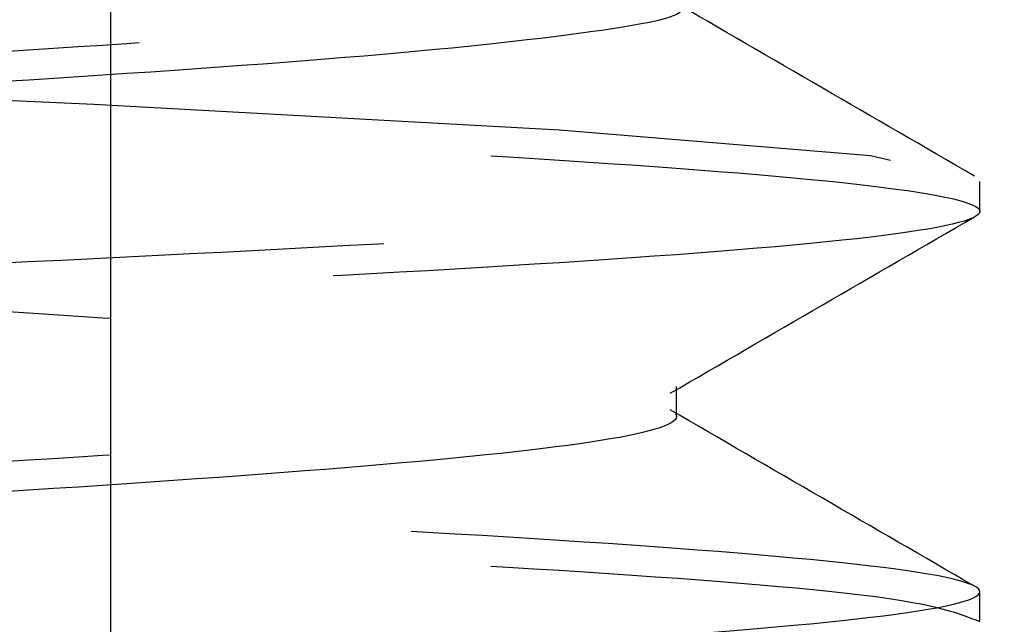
# Model space of a CAD drawing. Header units: inches. Extents: x 1907 to 2452, y -210 to -54.
# Tile 719 of 1056: x 2144.113 to 2144.1987, y -176.51 to -176.4574. Entities that reach past the tile are written whole.
import ezdxf

# ---------------------------------------------------------------- set-up
doc = ezdxf.new("R2010")
doc.units = ezdxf.units.IN
doc.header["$LTSCALE"] = 0.5
doc.header["$MEASUREMENT"] = 0
doc.linetypes.add('HIDDEN', pattern=[0.22499999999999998, 0.15, -0.075])
doc.layers.add('SID-M-H', color=4, linetype='HIDDEN')
doc.layers.add('SID-M-S', color=105, linetype='Continuous')

msp = doc.modelspace()

# ---------------------------------------------------------------- linework, layer by layer
at = {"layer": 'SID-M-H'}
for p, q in [((2144.119430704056, -176.4647792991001), (2144.07159527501, -176.462547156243)), ((2144.159983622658, -176.4670114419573), (2144.119430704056, -176.4647792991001)), ((2144.187080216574, -176.4692435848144), (2144.159983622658, -176.4670114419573)), ((2144.188809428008, -176.4696492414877), (2144.187080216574, -176.4692435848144)), ((2144.19659527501, -176.4740798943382), (2144.19659527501, -176.4714757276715)), ((2144.170176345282, -176.4919370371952), (2144.170176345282, -176.4893328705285)), ((2144.19659527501, -176.5097941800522), (2144.19659527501, -176.5071900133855))]:
    msp.add_line(p, q, dxfattribs=at)
for points, knots in [([(2143.97499658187, -175.8292082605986), (2143.976194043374, -175.8297557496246), (2143.979018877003, -175.8310472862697), (2144.000392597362, -175.8330828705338), (2144.032802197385, -175.8353150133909), (2144.07161820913, -175.837547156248), (2144.110296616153, -175.8397792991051), (2144.143119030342, -175.8420114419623), (2144.165042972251, -175.8442435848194), (2144.172742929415, -175.8464757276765), (2144.165043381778, -175.8487078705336), (2144.143117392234, -175.8509400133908), (2144.110302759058, -175.8531721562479), (2144.071595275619, -175.855404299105), (2144.032887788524, -175.8576364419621), (2144.000073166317, -175.8598685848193), (2143.978147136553, -175.8621007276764), (2143.970447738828, -175.8643328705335), (2143.978147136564, -175.8665650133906), (2144.000073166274, -175.8687971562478), (2144.032887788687, -175.8710292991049), (2144.07159527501, -175.873261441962), (2144.110302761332, -175.8754935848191), (2144.143117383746, -175.8777257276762), (2144.165043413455, -175.8799578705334), (2144.172742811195, -175.8821900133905), (2144.165043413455, -175.8844221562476), (2144.143117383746, -175.8866542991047), (2144.110302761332, -175.8888864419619), (2144.07159527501, -175.891118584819), (2144.032887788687, -175.8933507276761), (2144.000073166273, -175.8955828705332), (2143.978147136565, -175.8978150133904), (2143.970447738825, -175.9000471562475), (2143.978147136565, -175.9022792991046), (2144.000073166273, -175.9045114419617), (2144.032887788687, -175.9067435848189), (2144.07159527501, -175.908975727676), (2144.110302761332, -175.9112078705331), (2144.143117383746, -175.9134400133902), (2144.165043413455, -175.9156721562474), (2144.172742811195, -175.9179042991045), (2144.165043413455, -175.9201364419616), (2144.143117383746, -175.9223685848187), (2144.110302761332, -175.9246007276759), (2144.07159527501, -175.926832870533), (2144.032887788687, -175.9290650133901), (2144.000073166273, -175.9312971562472), (2143.978147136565, -175.9335292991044), (2143.970447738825, -175.9357614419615), (2143.978147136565, -175.9379935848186), (2144.000073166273, -175.9402257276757), (2144.032887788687, -175.9424578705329), (2144.07159527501, -175.94469001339), (2144.110302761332, -175.9469221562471), (2144.143117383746, -175.9491542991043), (2144.165043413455, -175.9513864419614), (2144.172742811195, -175.9536185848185), (2144.165043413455, -175.9558507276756), (2144.143117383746, -175.9580828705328), (2144.110302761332, -175.9603150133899), (2144.07159527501, -175.962547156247), (2144.032887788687, -175.9647792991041), (2144.000073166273, -175.9670114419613), (2143.978147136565, -175.9692435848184), (2143.970447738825, -175.9714757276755), (2143.978147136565, -175.9737078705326), (2144.000073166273, -175.9759400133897), (2144.032887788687, -175.9781721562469), (2144.07159527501, -175.980404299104), (2144.110302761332, -175.9826364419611), (2144.143117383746, -175.9848685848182), (2144.165043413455, -175.9871007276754), (2144.172742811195, -175.9893328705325), (2144.165043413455, -175.9915650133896), (2144.143117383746, -175.9937971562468), (2144.110302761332, -175.9960292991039), (2144.07159527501, -175.998261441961), (2144.032887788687, -176.0004935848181), (2144.000073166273, -176.0027257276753), (2143.978147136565, -176.0049578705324), (2143.970447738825, -176.0071900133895), (2143.978147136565, -176.0094221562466), (2144.000073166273, -176.0116542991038), (2144.032887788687, -176.0138864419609), (2144.07159527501, -176.016118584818), (2144.110302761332, -176.0183507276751), (2144.143117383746, -176.0205828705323), (2144.165043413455, -176.0228150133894), (2144.172742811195, -176.0250471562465), (2144.165043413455, -176.0272792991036), (2144.143117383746, -176.0295114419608), (2144.110302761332, -176.0317435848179), (2144.07159527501, -176.033975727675), (2144.032887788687, -176.0362078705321), (2144.000073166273, -176.0384400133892), (2143.978147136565, -176.0406721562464), (2143.970447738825, -176.0429042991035), (2143.978147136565, -176.0451364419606), (2144.000073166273, -176.0473685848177), (2144.032887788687, -176.0496007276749), (2144.07159527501, -176.051832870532), (2144.110302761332, -176.0540650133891), (2144.143117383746, -176.0562971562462), (2144.165043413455, -176.0585292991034), (2144.172742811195, -176.0607614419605), (2144.165043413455, -176.0629935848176), (2144.143117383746, -176.0652257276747), (2144.110302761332, -176.0674578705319), (2144.07159527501, -176.069690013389), (2144.032887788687, -176.0719221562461), (2144.000073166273, -176.0741542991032), (2143.978147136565, -176.0763864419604), (2143.970447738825, -176.0786185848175), (2143.978147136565, -176.0808507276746), (2144.000073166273, -176.0830828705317), (2144.032887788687, -176.0853150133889), (2144.07159527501, -176.087547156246), (2144.110302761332, -176.0897792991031), (2144.143117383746, -176.0920114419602), (2144.165043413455, -176.0942435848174), (2144.172742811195, -176.0964757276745), (2144.165043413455, -176.0987078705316), (2144.143117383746, -176.1009400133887), (2144.110302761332, -176.1031721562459), (2144.07159527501, -176.105404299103), (2144.032887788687, -176.1076364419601), (2144.000073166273, -176.1098685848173), (2143.978147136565, -176.1121007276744), (2143.970447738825, -176.1143328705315), (2143.978147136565, -176.1165650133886), (2144.000073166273, -176.1187971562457), (2144.032887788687, -176.1210292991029), (2144.07159527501, -176.12326144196), (2144.110302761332, -176.1254935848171), (2144.143117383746, -176.1277257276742), (2144.165043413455, -176.1299578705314), (2144.172742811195, -176.1321900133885), (2144.165043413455, -176.1344221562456), (2144.143117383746, -176.1366542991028), (2144.110302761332, -176.1388864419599), (2144.07159527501, -176.141118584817), (2144.032887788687, -176.1433507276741), (2144.000073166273, -176.1455828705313), (2143.978147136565, -176.1478150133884), (2143.970447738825, -176.1500471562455), (2143.978147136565, -176.1522792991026), (2144.000073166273, -176.1545114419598), (2144.032887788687, -176.1567435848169), (2144.07159527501, -176.158975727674), (2144.110302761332, -176.1612078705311), (2144.143117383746, -176.1634400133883), (2144.165043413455, -176.1656721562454), (2144.172742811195, -176.1679042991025), (2144.165043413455, -176.1701364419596), (2144.143117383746, -176.1723685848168), (2144.110302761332, -176.1746007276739), (2144.07159527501, -176.176832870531), (2144.032887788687, -176.1790650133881), (2144.000073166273, -176.1812971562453), (2143.978147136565, -176.1835292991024), (2143.970447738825, -176.1857614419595), (2143.978147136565, -176.1879935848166), (2144.000073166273, -176.1902257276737), (2144.032887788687, -176.1924578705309), (2144.07159527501, -176.194690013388), (2144.110302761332, -176.1969221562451), (2144.143117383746, -176.1991542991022), (2144.165043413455, -176.2013864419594), (2144.172742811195, -176.2036185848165), (2144.165043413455, -176.2058507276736), (2144.143117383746, -176.2080828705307), (2144.110302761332, -176.2103150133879), (2144.07159527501, -176.212547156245), (2144.032887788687, -176.2147792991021), (2144.000073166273, -176.2170114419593), (2143.978147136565, -176.2192435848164), (2143.970447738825, -176.2214757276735), (2143.978147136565, -176.2237078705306), (2144.000073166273, -176.2259400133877), (2144.032887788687, -176.2281721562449), (2144.07159527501, -176.230404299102), (2144.110302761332, -176.2326364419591), (2144.143117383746, -176.2348685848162), (2144.165043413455, -176.2371007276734), (2144.172742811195, -176.2393328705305), (2144.165043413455, -176.2415650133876), (2144.143117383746, -176.2437971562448), (2144.110302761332, -176.2460292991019), (2144.07159527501, -176.248261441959), (2144.032887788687, -176.2504935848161), (2144.000073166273, -176.2527257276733), (2143.978147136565, -176.2549578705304), (2143.970447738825, -176.2571900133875), (2143.978147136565, -176.2594221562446), (2144.000073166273, -176.2616542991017), (2144.032887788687, -176.2638864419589), (2144.07159527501, -176.266118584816), (2144.110302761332, -176.2683507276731), (2144.143117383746, -176.2705828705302), (2144.165043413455, -176.2728150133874), (2144.172742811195, -176.2750471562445), (2144.165043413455, -176.2772792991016), (2144.143117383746, -176.2795114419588), (2144.110302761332, -176.2817435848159), (2144.07159527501, -176.283975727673), (2144.032887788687, -176.2862078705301), (2144.000073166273, -176.2884400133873), (2143.978147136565, -176.2906721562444), (2143.970447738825, -176.2929042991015), (2143.978147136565, -176.2951364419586), (2144.000073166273, -176.2973685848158), (2144.032887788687, -176.2996007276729), (2144.07159527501, -176.30183287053), (2144.110302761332, -176.3040650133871), (2144.143117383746, -176.3062971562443), (2144.165043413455, -176.3085292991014), (2144.172742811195, -176.3107614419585), (2144.165043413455, -176.3129935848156), (2144.143117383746, -176.3152257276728), (2144.110302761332, -176.3174578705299), (2144.07159527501, -176.319690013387), (2144.032887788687, -176.3219221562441), (2144.000073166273, -176.3241542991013), (2143.978147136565, -176.3263864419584), (2143.970447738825, -176.3286185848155), (2143.978147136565, -176.3308507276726), (2144.000073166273, -176.3330828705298), (2144.032887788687, -176.3353150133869), (2144.07159527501, -176.337547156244), (2144.110302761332, -176.3397792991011), (2144.143117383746, -176.3420114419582), (2144.165043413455, -176.3442435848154), (2144.172742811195, -176.3464757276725), (2144.165043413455, -176.3487078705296), (2144.143117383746, -176.3509400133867), (2144.110302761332, -176.3531721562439), (2144.07159527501, -176.355404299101), (2144.032887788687, -176.3576364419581), (2144.000073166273, -176.3598685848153), (2143.978147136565, -176.3621007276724), (2143.970447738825, -176.3643328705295), (2143.978147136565, -176.3665650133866), (2144.000073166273, -176.3687971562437), (2144.032887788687, -176.3710292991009), (2144.07159527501, -176.373261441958), (2144.110302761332, -176.3754935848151), (2144.143117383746, -176.3777257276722), (2144.165043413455, -176.3799578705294), (2144.172742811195, -176.3821900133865), (2144.165043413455, -176.3844221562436), (2144.143117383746, -176.3866542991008), (2144.110302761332, -176.3888864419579), (2144.07159527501, -176.391118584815), (2144.032887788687, -176.3933507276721), (2144.000073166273, -176.3955828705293), (2143.978147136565, -176.3978150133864), (2143.970447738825, -176.4000471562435), (2143.978147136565, -176.4022792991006), (2144.000073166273, -176.4045114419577), (2144.032887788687, -176.4067435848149), (2144.07159527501, -176.408975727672), (2144.110302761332, -176.4112078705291), (2144.143117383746, -176.4134400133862), (2144.165043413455, -176.4156721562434), (2144.172742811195, -176.4179042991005), (2144.165043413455, -176.4201364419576), (2144.143117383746, -176.4223685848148), (2144.110302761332, -176.4246007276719), (2144.07159527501, -176.426832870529), (2144.032887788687, -176.4290650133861), (2144.000073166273, -176.4312971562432), (2143.978147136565, -176.4335292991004), (2143.970447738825, -176.4357614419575), (2143.978147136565, -176.4379935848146), (2144.000073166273, -176.4402257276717), (2144.032887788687, -176.4424578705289), (2144.07159527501, -176.444690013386), (2144.110302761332, -176.4469221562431), (2144.143117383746, -176.4491542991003), (2144.165043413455, -176.4513864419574), (2144.172742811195, -176.4536185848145), (2144.165043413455, -176.4558507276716), (2144.143117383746, -176.4580828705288), (2144.110302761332, -176.4603150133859), (2144.07159527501, -176.462547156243), (2144.032887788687, -176.4647792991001), (2144.000073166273, -176.4670114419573), (2143.978147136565, -176.4692435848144), (2143.970447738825, -176.4714757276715), (2143.978147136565, -176.4737078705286), (2144.000073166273, -176.4759400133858), (2144.032887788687, -176.4781721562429), (2144.07159527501, -176.4804042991), (2144.110302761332, -176.4826364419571), (2144.143117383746, -176.4848685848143), (2144.165043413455, -176.4871007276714), (2144.172742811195, -176.4893328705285), (2144.165043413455, -176.4915650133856), (2144.143117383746, -176.4937971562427), (2144.110302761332, -176.4960292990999), (2144.07159527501, -176.498261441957), (2144.032887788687, -176.5004935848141), (2144.000073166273, -176.5027257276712), (2143.978147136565, -176.5049578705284), (2143.970447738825, -176.5071900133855), (2143.978147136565, -176.5094221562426), (2144.000073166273, -176.5116542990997), (2144.032887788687, -176.5138864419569), (2144.07159527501, -176.516118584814), (2144.110302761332, -176.5183507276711), (2144.143117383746, -176.5205828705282), (2144.165043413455, -176.5228150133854), (2144.172742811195, -176.5250471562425), (2144.165043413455, -176.5272792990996), (2144.143117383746, -176.5295114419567), (2144.110302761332, -176.5317435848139), (2144.07159527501, -176.533975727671), (2144.032887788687, -176.5362078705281), (2144.000073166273, -176.5384400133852), (2143.978147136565, -176.5406721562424), (2143.970447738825, -176.5429042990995), (2143.978147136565, -176.5451364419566), (2144.000073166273, -176.5473685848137), (2144.032887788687, -176.5496007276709), (2144.07159527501, -176.551832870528), (2144.110302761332, -176.5540650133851), (2144.143117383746, -176.5562971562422), (2144.165043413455, -176.5585292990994), (2144.172742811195, -176.5607614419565), (2144.165043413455, -176.5629935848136), (2144.143117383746, -176.5652257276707), (2144.110302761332, -176.5674578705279), (2144.07159527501, -176.569690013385), (2144.032887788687, -176.5719221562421), (2144.000073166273, -176.5741542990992), (2143.978147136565, -176.5763864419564), (2143.970447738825, -176.5786185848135), (2143.978147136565, -176.5808507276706), (2144.000073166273, -176.5830828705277), (2144.032887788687, -176.5853150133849), (2144.07159527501, -176.587547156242), (2144.110302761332, -176.5897792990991), (2144.143117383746, -176.5920114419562), (2144.165043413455, -176.5942435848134), (2144.172742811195, -176.5964757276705), (2144.165043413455, -176.5987078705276), (2144.143117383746, -176.6009400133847), (2144.110302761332, -176.6031721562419), (2144.07159527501, -176.605404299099), (2144.032887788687, -176.6076364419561), (2144.000073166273, -176.6098685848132), (2143.978147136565, -176.6121007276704), (2143.970447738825, -176.6143328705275), (2143.978147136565, -176.6165650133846), (2144.000073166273, -176.6187971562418), (2144.032887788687, -176.6210292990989), (2144.07159527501, -176.623261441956), (2144.110302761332, -176.6254935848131), (2144.143117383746, -176.6277257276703), (2144.165043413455, -176.6299578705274), (2144.172742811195, -176.6321900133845), (2144.165043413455, -176.6344221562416), (2144.143117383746, -176.6366542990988), (2144.110302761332, -176.6388864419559), (2144.07159527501, -176.641118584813), (2144.032887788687, -176.6433507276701), (2144.000073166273, -176.6455828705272), (2143.978147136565, -176.6478150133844), (2143.970447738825, -176.6500471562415), (2143.978147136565, -176.6522792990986), (2144.000073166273, -176.6545114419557), (2144.032887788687, -176.6567435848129), (2144.07159527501, -176.65897572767), (2144.110302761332, -176.6612078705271), (2144.143117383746, -176.6634400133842), (2144.165043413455, -176.6656721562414), (2144.172742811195, -176.6679042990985), (2144.165043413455, -176.6701364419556), (2144.143117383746, -176.6723685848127), (2144.110302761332, -176.6746007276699), (2144.07159527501, -176.676832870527), (2144.032887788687, -176.6790650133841), (2144.000073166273, -176.6812971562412), (2143.978147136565, -176.6835292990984), (2143.970447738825, -176.6857614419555), (2143.978147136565, -176.6879935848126), (2144.000073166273, -176.6902257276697), (2144.032887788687, -176.6924578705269), (2144.07159527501, -176.694690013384), (2144.110302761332, -176.6969221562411), (2144.143117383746, -176.6991542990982), (2144.165043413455, -176.7013864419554), (2144.172742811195, -176.7036185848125), (2144.165043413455, -176.7058507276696), (2144.143117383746, -176.7080828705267), (2144.110302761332, -176.7103150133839), (2144.07159527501, -176.712547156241), (2144.032887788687, -176.7147792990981), (2144.000073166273, -176.7170114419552), (2143.978147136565, -176.7192435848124), (2143.970447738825, -176.7214757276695), (2143.978147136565, -176.7237078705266), (2144.000073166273, -176.7259400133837), (2144.032887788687, -176.7281721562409), (2144.07159527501, -176.730404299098), (2144.110302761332, -176.7326364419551), (2144.143117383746, -176.7348685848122), (2144.165043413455, -176.7371007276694), (2144.172742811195, -176.7393328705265), (2144.165043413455, -176.7415650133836), (2144.143117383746, -176.7437971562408), (2144.110302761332, -176.7460292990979), (2144.07159527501, -176.748261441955), (2144.032887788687, -176.7504935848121), (2144.000073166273, -176.7527257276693), (2143.978147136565, -176.7549578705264), (2143.970447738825, -176.7571900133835), (2143.978147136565, -176.7594221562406), (2144.000073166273, -176.7616542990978), (2144.032887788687, -176.7638864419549), (2144.07159527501, -176.766118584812), (2144.110302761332, -176.7683507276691), (2144.143117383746, -176.7705828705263), (2144.165043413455, -176.7728150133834), (2144.172742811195, -176.7750471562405), (2144.165043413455, -176.7772792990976), (2144.143117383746, -176.7795114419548), (2144.110302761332, -176.7817435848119), (2144.07159527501, -176.783975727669), (2144.032887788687, -176.7862078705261), (2144.000073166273, -176.7884400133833), (2143.978147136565, -176.7906721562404), (2143.970447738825, -176.7929042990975), (2143.978147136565, -176.7951364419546), (2144.000073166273, -176.7973685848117), (2144.032887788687, -176.7996007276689), (2144.07159527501, -176.801832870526), (2144.110302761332, -176.8040650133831), (2144.143117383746, -176.8062971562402), (2144.165043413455, -176.8085292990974), (2144.172742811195, -176.8107614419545), (2144.165043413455, -176.8129935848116), (2144.143117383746, -176.8152257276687), (2144.110302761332, -176.8174578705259), (2144.07159527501, -176.819690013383), (2144.032887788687, -176.8219221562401), (2144.000073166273, -176.8241542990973), (2143.978147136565, -176.8263864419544), (2143.970447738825, -176.8286185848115), (2143.978147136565, -176.8308507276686), (2144.000073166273, -176.8330828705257), (2144.032887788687, -176.8353150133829), (2144.07159527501, -176.83754715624), (2144.110302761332, -176.8397792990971), (2144.143117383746, -176.8420114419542), (2144.165043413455, -176.8442435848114), (2144.172742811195, -176.8464757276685), (2144.165043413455, -176.8487078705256), (2144.143117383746, -176.8509400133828), (2144.110302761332, -176.8531721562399), (2144.07159527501, -176.855404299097), (2144.032887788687, -176.8576364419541), (2144.000073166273, -176.8598685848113), (2143.978147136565, -176.8621007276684), (2143.970447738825, -176.8643328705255), (2143.978147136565, -176.8665650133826), (2144.000073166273, -176.8687971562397), (2144.032887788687, -176.8710292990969), (2144.07159527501, -176.873261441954), (2144.110302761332, -176.8754935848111), (2144.143117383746, -176.8777257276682), (2144.165043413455, -176.8799578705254), (2144.172742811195, -176.8821900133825), (2144.165043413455, -176.8844221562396), (2144.143117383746, -176.8866542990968), (2144.110302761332, -176.8888864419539), (2144.07159527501, -176.891118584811), (2144.032887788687, -176.8933507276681), (2144.000073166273, -176.8955828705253), (2143.978147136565, -176.8978150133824), (2143.970447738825, -176.9000471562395), (2143.978147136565, -176.9022792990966), (2144.000073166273, -176.9045114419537), (2144.032887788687, -176.9067435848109), (2144.07159527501, -176.908975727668), (2144.110302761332, -176.9112078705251), (2144.143117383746, -176.9134400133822), (2144.165043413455, -176.9156721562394), (2144.172742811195, -176.9179042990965), (2144.165043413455, -176.9201364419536), (2144.143117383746, -176.9223685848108), (2144.110302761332, -176.9246007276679), (2144.07159527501, -176.926832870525), (2144.032887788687, -176.9290650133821), (2144.000073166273, -176.9312971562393), (2143.978147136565, -176.9335292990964), (2143.970447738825, -176.9357614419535), (2143.978147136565, -176.9379935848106), (2144.000073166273, -176.9402257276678), (2144.032887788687, -176.9424578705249), (2144.07159527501, -176.944690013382), (2144.110302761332, -176.9469221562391), (2144.143117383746, -176.9491542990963), (2144.165043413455, -176.9513864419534), (2144.172742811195, -176.9536185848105), (2144.165043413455, -176.9558507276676), (2144.143117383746, -176.9580828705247), (2144.110302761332, -176.9603150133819), (2144.07159527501, -176.962547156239), (2144.032887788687, -176.9647792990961), (2144.000073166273, -176.9670114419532), (2143.978147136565, -176.9692435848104), (2143.970447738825, -176.9714757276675), (2143.978147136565, -176.9737078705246), (2144.000073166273, -176.9759400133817), (2144.032887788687, -176.9781721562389), (2144.07159527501, -176.980404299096), (2144.110302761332, -176.9826364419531), (2144.143117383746, -176.9848685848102), (2144.165043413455, -176.9871007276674), (2144.172742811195, -176.9893328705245), (2144.165043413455, -176.9915650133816), (2144.143117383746, -176.9937971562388), (2144.110302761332, -176.9960292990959), (2144.07159527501, -176.998261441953), (2144.032887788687, -177.0004935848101), (2144.000073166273, -177.0027257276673), (2143.978147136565, -177.0049578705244), (2143.970447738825, -177.0071900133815), (2143.978147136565, -177.0094221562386), (2144.000073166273, -177.0116542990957), (2144.032887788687, -177.0138864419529), (2144.07159527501, -177.01611858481), (2144.110302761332, -177.0183507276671), (2144.143117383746, -177.0205828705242), (2144.165043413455, -177.0228150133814), (2144.172742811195, -177.0250471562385), (2144.165043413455, -177.0272792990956), (2144.143117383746, -177.0295114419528), (2144.110302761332, -177.0317435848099), (2144.07159527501, -177.033975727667), (2144.032887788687, -177.0362078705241), (2144.000073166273, -177.0384400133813), (2143.978147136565, -177.0406721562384), (2143.970447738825, -177.0429042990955), (2143.978147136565, -177.0451364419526), (2144.000073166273, -177.0473685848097), (2144.032887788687, -177.0496007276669), (2144.07159527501, -177.051832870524), (2144.110302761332, -177.0540650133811), (2144.143117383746, -177.0562971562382), (2144.165043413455, -177.0585292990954), (2144.172742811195, -177.0607614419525), (2144.165043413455, -177.0629935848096), (2144.143117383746, -177.0652257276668), (2144.110302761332, -177.0674578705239), (2144.07159527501, -177.069690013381), (2144.032887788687, -177.0719221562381), (2144.000073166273, -177.0741542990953), (2143.978147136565, -177.0763864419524), (2143.970447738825, -177.0786185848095), (2143.978147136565, -177.0808507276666), (2144.000073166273, -177.0830828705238), (2144.032887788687, -177.0853150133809), (2144.07159527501, -177.087547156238), (2144.110302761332, -177.0897792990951), (2144.143117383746, -177.0920114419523), (2144.165043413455, -177.0942435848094), (2144.172742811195, -177.0964757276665), (2144.165043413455, -177.0987078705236), (2144.143117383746, -177.1009400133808), (2144.110302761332, -177.1031721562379), (2144.07159527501, -177.105404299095), (2144.032887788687, -177.1076364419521), (2144.000073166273, -177.1098685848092), (2143.978147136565, -177.1121007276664), (2143.970447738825, -177.1143328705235), (2143.978147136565, -177.1165650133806), (2144.000073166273, -177.1187971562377), (2144.032887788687, -177.1210292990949), (2144.07159527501, -177.123261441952), (2144.110302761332, -177.1254935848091), (2144.143117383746, -177.1277257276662), (2144.165043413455, -177.1299578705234), (2144.172742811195, -177.1321900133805), (2144.165043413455, -177.1344221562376), (2144.143117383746, -177.1366542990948), (2144.110302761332, -177.1388864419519), (2144.07159527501, -177.141118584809), (2144.032887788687, -177.1433507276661), (2144.000073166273, -177.1455828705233), (2143.978147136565, -177.1478150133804), (2143.970447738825, -177.1500471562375), (2143.978147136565, -177.1522792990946), (2144.000073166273, -177.1545114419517), (2144.032887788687, -177.1567435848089), (2144.07159527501, -177.158975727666), (2144.110302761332, -177.1612078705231), (2144.143117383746, -177.1634400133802), (2144.165043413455, -177.1656721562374), (2144.172742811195, -177.1679042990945), (2144.165043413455, -177.1701364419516), (2144.143117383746, -177.1723685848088), (2144.110302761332, -177.1746007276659), (2144.07159527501, -177.176832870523), (2144.032887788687, -177.1790650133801), (2144.000073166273, -177.1812971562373), (2143.978147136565, -177.1835292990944), (2143.970447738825, -177.1857614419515), (2143.978147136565, -177.1879935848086), (2144.000073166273, -177.1902257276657), (2144.032887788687, -177.1924578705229), (2144.07159527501, -177.19469001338), (2144.110302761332, -177.1969221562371), (2144.143117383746, -177.1991542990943), (2144.165043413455, -177.2013864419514), (2144.172742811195, -177.2036185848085), (2144.165043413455, -177.2058507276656), (2144.143117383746, -177.2080828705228), (2144.110302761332, -177.2103150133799), (2144.07159527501, -177.212547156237), (2144.032887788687, -177.2147792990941), (2144.000073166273, -177.2170114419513), (2143.978147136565, -177.2192435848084), (2143.970447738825, -177.2214757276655), (2143.978147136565, -177.2237078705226), (2144.000073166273, -177.2259400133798), (2144.032887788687, -177.2281721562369), (2144.07159527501, -177.230404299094), (2144.110302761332, -177.2326364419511), (2144.143117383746, -177.2348685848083), (2144.165043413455, -177.2371007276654), (2144.172742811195, -177.2393328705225), (2144.165043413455, -177.2415650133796), (2144.143117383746, -177.2437971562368), (2144.110302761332, -177.2460292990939), (2144.07159527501, -177.248261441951), (2144.032887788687, -177.2504935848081), (2144.000073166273, -177.2527257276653), (2143.978147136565, -177.2549578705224), (2143.970447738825, -177.2571900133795), (2143.978147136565, -177.2594221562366), (2144.000073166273, -177.2616542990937), (2144.032887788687, -177.2638864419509), (2144.07159527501, -177.266118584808), (2144.110302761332, -177.2683507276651), (2144.143117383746, -177.2705828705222), (2144.165043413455, -177.2728150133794), (2144.172742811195, -177.2750471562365), (2144.165043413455, -177.2772792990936), (2144.143117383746, -177.2795114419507), (2144.110302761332, -177.2817435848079), (2144.07159527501, -177.283975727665), (2144.032887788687, -177.2862078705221), (2144.000073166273, -177.2884400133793), (2143.978147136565, -177.2906721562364), (2143.970447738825, -177.2929042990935), (2143.978147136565, -177.2951364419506), (2144.000073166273, -177.2973685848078), (2144.032887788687, -177.2996007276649), (2144.07159527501, -177.301832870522), (2144.110302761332, -177.3040650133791), (2144.143117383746, -177.3062971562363), (2144.165043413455, -177.3085292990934), (2144.172742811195, -177.3107614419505), (2144.165043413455, -177.3129935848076), (2144.143117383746, -177.3152257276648), (2144.110302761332, -177.3174578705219), (2144.07159527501, -177.319690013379), (2144.032887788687, -177.3219221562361), (2144.000073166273, -177.3241542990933), (2143.978147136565, -177.3263864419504), (2143.970447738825, -177.3286185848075), (2143.978147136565, -177.3308507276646), (2144.000073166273, -177.3330828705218), (2144.032887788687, -177.3353150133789), (2144.07159527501, -177.337547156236), (2144.110302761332, -177.3397792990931), (2144.143117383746, -177.3420114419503), (2144.165043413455, -177.3442435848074), (2144.172742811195, -177.3464757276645), (2144.165043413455, -177.3487078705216), (2144.143117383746, -177.3509400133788), (2144.110302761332, -177.3531721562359), (2144.07159527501, -177.355404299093), (2144.032887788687, -177.3576364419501), (2144.000073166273, -177.3598685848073), (2143.978147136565, -177.3621007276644), (2143.970447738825, -177.3643328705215), (2143.978147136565, -177.3665650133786), (2144.000073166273, -177.3687971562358), (2144.032887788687, -177.3710292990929), (2144.07159527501, -177.37326144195), (2144.110302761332, -177.3754935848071), (2144.143117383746, -177.3777257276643), (2144.165043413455, -177.3799578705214), (2144.172742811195, -177.3821900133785), (2144.165043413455, -177.3844221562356), (2144.143117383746, -177.3866542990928), (2144.110302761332, -177.3888864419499), (2144.07159527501, -177.391118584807), (2144.032887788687, -177.3933507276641), (2144.000073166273, -177.3955828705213), (2143.978147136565, -177.3978150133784), (2143.970447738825, -177.4000471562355), (2143.978147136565, -177.4022792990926), (2144.000073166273, -177.4045114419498), (2144.032887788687, -177.4067435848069), (2144.07159527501, -177.408975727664), (2144.110302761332, -177.4112078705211), (2144.143117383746, -177.4134400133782), (2144.165043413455, -177.4156721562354), (2144.172742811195, -177.4179042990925), (2144.165043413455, -177.4201364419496), (2144.143117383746, -177.4223685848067), (2144.110302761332, -177.4246007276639), (2144.07159527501, -177.426832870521), (2144.032887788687, -177.4290650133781), (2144.000073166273, -177.4312971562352), (2143.978147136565, -177.4335292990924), (2143.970447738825, -177.4357614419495), (2143.978147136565, -177.4379935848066), (2144.000073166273, -177.4402257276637), (2144.032887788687, -177.4424578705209), (2144.07159527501, -177.444690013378), (2144.110302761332, -177.4469221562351), (2144.143117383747, -177.4491542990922), (2144.165043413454, -177.4513864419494), (2144.172742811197, -177.4536185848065), (2144.165043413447, -177.4558507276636), (2144.143117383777, -177.4580828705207), (2144.110302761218, -177.460315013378), (2144.071595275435, -177.4625471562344), (2144.032887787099, -177.4647792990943), (2144.000073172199, -177.4670114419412), (2143.97814711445, -177.4692435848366), (2143.970447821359, -177.4714757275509), (2143.978146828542, -177.473707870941), (2144.000074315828, -177.4759400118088), (2144.032883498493, -177.4781721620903), (2144.071611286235, -177.4804042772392), (2144.110243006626, -177.482636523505), (2144.143340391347, -177.4848682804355), (2144.164211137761, -177.4871018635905), (2144.172991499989, -177.4887818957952), (2144.168837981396, -177.4897264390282), (2144.16797199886, -177.4899233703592)], [0, 0, 0, 0, 0.0009890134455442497, 0.002333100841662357, 0.003677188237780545, 0.005021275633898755, 0.006365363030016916, 0.007709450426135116, 0.009053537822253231, 0.01039762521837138, 0.01174171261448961, 0.01308580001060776, 0.01442988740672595, 0.0157739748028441, 0.01711806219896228, 0.01846214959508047, 0.01980623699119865, 0.02115032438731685, 0.02249441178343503, 0.02383849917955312, 0.0251825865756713, 0.02652667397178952, 0.02787076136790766, 0.02921484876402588, 0.03055893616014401, 0.03190302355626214, 0.03324711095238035, 0.03459119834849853, 0.03593528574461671, 0.03727937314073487, 0.03862346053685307, 0.03996754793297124, 0.04131163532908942, 0.04265572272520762, 0.04399981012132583, 0.0453438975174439, 0.04668798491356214, 0.0480320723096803, 0.04937615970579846, 0.05072024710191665, 0.05206433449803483, 0.05340842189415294, 0.05475250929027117, 0.05609659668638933, 0.05744068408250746, 0.05878477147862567, 0.0601288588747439, 0.06147294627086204, 0.06281703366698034, 0.06416112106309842, 0.06550520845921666, 0.0668492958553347, 0.06819338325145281, 0.06953747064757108, 0.07088155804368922, 0.07222564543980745, 0.0735697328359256, 0.07491382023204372, 0.07625790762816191, 0.07760199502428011, 0.07894608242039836, 0.08029016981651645, 0.08163425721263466, 0.08297834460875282, 0.084322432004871, 0.0856665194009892, 0.08701060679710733, 0.08835469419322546, 0.08969878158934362, 0.09104286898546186, 0.09238695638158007, 0.09373104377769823, 0.09507513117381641, 0.09641921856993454, 0.09776330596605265, 0.09910739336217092, 0.1004514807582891, 0.1017955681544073, 0.1031396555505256, 0.1044837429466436, 0.1058278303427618, 0.10717191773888, 0.108516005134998, 0.1098600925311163, 0.1112041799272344, 0.1125482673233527, 0.1138923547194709, 0.115236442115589, 0.1165805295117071, 0.1179246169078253, 0.1192687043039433, 0.1206127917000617, 0.1219568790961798, 0.1233009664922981, 0.1246450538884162, 0.1259891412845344, 0.1273332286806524, 0.1286773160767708, 0.130021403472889, 0.1313654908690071, 0.1327095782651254, 0.1340536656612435, 0.1353977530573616, 0.1367418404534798, 0.1380859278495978, 0.1394300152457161, 0.1407741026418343, 0.1421181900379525, 0.1434622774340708, 0.1448063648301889, 0.146150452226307, 0.1474945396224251, 0.1488386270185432, 0.1501827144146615, 0.1515268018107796, 0.1528708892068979, 0.1542149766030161, 0.1555590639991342, 0.1569031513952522, 0.1582472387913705, 0.1595913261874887, 0.1609354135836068, 0.1622795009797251, 0.1636235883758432, 0.1649676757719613, 0.1663117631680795, 0.1676558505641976, 0.1689999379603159, 0.170344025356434, 0.1716881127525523, 0.1730322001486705, 0.1743762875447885, 0.1757203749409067, 0.1770644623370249, 0.1784085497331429, 0.1797526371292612, 0.1810967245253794, 0.1824408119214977, 0.1837848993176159, 0.185128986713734, 0.186473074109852, 0.1878171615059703, 0.1891612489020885, 0.1905053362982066, 0.1918494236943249, 0.193193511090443, 0.1945375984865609, 0.1958816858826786, 0.1972257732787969, 0.1985698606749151, 0.1999139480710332, 0.2012580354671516, 0.2026021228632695, 0.203946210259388, 0.2052902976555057, 0.2066343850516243, 0.2079784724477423, 0.2093225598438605, 0.2106666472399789, 0.2120107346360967, 0.2133548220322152, 0.2146989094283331, 0.2160429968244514, 0.2173870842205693, 0.2187311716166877, 0.2200752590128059, 0.2214193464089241, 0.2227634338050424, 0.2241075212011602, 0.2254516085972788, 0.2267956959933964, 0.2281397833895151, 0.229483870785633, 0.2308279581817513, 0.2321720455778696, 0.2335161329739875, 0.2348602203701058, 0.2362043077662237, 0.2375483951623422, 0.2388924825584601, 0.2402365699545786, 0.2415806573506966, 0.2429247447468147, 0.244268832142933, 0.2456129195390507, 0.2469570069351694, 0.2483010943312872, 0.2496451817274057, 0.2509892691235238, 0.2523333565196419, 0.2536774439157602, 0.2550215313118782, 0.2563656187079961, 0.2577097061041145, 0.2590537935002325, 0.2603978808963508, 0.2617419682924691, 0.2630860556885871, 0.2644301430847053, 0.2657742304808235, 0.2671183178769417, 0.2684624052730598, 0.2698064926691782, 0.2711505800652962, 0.2724946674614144, 0.2738387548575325, 0.2751828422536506, 0.2765269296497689, 0.277871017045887, 0.2792151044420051, 0.2805591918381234, 0.2819032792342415, 0.2832473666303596, 0.284591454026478, 0.2859355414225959, 0.2872796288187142, 0.2886237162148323, 0.2899678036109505, 0.2913118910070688, 0.2926559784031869, 0.2940000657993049, 0.2953441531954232, 0.2966882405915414, 0.2980323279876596, 0.2993764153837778, 0.3007205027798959, 0.3020645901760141, 0.3034086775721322, 0.3047527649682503, 0.3060968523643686, 0.3074409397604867, 0.3087850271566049, 0.3101291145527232, 0.3114732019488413, 0.3128172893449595, 0.3141613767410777, 0.3155054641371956, 0.316849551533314, 0.318193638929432, 0.3195377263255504, 0.3208818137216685, 0.3222259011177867, 0.3235699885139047, 0.3249140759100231, 0.3262581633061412, 0.3276022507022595, 0.3289463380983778, 0.3302904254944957, 0.3316345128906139, 0.332978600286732, 0.33432268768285, 0.3356667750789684, 0.3370108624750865, 0.3383549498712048, 0.339699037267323, 0.3410431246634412, 0.3423872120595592, 0.3437312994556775, 0.3450753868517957, 0.3464194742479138, 0.3477635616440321, 0.3491076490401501, 0.3504517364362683, 0.3517958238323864, 0.3531399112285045, 0.3544839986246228, 0.355828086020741, 0.3571721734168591, 0.3585162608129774, 0.3598603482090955, 0.3612044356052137, 0.3625485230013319, 0.3638926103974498, 0.3652366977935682, 0.3665807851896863, 0.3679248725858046, 0.3692689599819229, 0.370613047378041, 0.3719571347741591, 0.3733012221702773, 0.3746453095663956, 0.3759893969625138, 0.377333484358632, 0.3786775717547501, 0.3800216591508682, 0.3813657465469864, 0.3827098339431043, 0.3840539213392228, 0.3853980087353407, 0.3867420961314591, 0.3880861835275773, 0.3894302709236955, 0.3907743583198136, 0.3921184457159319, 0.3934625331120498, 0.3948066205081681, 0.3961507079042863, 0.3974947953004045, 0.3988388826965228, 0.4001829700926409, 0.4015270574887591, 0.4028711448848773, 0.4042152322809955, 0.4055593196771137, 0.406903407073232, 0.40824749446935, 0.4095915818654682, 0.4109356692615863, 0.4122797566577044, 0.4136238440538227, 0.4149679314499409, 0.416312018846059, 0.4176561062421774, 0.4190001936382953, 0.4203442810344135, 0.4216883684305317, 0.4230324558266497, 0.4243765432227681, 0.4257206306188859, 0.4270647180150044, 0.4284088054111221, 0.4297528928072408, 0.4310969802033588, 0.4324410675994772, 0.4337851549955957, 0.4351292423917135, 0.4364733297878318, 0.4378174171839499, 0.439161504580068, 0.4405055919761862, 0.4418496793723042, 0.4431937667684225, 0.4445378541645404, 0.445881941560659, 0.4472260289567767, 0.4485701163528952, 0.4499142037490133, 0.4512582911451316, 0.45260237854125, 0.4539464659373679, 0.4552905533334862, 0.4566346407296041, 0.4579787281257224, 0.4593228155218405, 0.4606669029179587, 0.462010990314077, 0.4633550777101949, 0.4646991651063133, 0.4660432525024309, 0.4673873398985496, 0.4687314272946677, 0.470075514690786, 0.4714196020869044, 0.4727636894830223, 0.4741077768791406, 0.4754518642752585, 0.4767959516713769, 0.478140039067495, 0.4794841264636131, 0.4808282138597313, 0.4821723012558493, 0.4835163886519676, 0.4848604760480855, 0.486204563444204, 0.4875486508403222, 0.4888927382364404, 0.4902368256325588, 0.4915809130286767, 0.4929250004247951, 0.4942690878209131, 0.4956131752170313, 0.4969572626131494, 0.4983013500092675, 0.4996454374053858, 0.5009895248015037, 0.5023336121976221, 0.5036776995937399, 0.5050217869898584, 0.5063658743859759, 0.5077099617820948, 0.5090540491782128, 0.5103981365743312, 0.5117422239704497, 0.5130863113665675, 0.5144303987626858, 0.5157744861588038, 0.5171185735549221, 0.5184626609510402, 0.5198067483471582, 0.5211508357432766, 0.5224949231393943, 0.5238390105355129, 0.5251830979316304, 0.5265271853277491, 0.5278712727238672, 0.5292153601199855, 0.530559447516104, 0.5319035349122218, 0.5332476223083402, 0.534591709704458, 0.5359357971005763, 0.5372798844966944, 0.5386239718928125, 0.5399680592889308, 0.5413121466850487, 0.5426562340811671, 0.5440003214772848, 0.5453444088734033, 0.5466884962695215, 0.5480325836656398, 0.5493766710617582, 0.5507207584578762, 0.5520648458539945, 0.5534089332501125, 0.5547530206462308, 0.5560971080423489, 0.5574411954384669, 0.5587852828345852, 0.5601293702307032, 0.5614734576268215, 0.5628175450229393, 0.5641616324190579, 0.5655057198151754, 0.5668498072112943, 0.5681938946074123, 0.5695379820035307, 0.570882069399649, 0.5722261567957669, 0.5735702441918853, 0.5749143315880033, 0.5762584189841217, 0.5776025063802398, 0.5789465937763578, 0.5802906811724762, 0.581634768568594, 0.5829788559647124, 0.5843229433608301, 0.5856670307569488, 0.587011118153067, 0.5883552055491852, 0.5896992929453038, 0.5910433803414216, 0.5923874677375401, 0.5937315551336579, 0.5950756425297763, 0.5964197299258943, 0.5977638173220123, 0.5991079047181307, 0.6004519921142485, 0.601796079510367, 0.6031401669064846, 0.6044842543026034, 0.6058283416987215, 0.6071724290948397, 0.6085165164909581, 0.6098606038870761, 0.6112046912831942, 0.6125487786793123, 0.6138928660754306, 0.6152369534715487, 0.6165810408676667, 0.6179251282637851, 0.6192692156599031, 0.6206133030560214, 0.6219573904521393, 0.6233014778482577, 0.6246455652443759, 0.625989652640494, 0.6273337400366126, 0.6286778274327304, 0.6300219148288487, 0.6313660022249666, 0.632710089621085, 0.6340541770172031, 0.6353982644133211, 0.6367423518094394, 0.6380864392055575, 0.6394305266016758, 0.6407746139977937, 0.6421187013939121, 0.6434627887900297, 0.6448068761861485, 0.6461509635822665, 0.6474950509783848, 0.6488391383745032, 0.650183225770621, 0.6515273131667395, 0.6528714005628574, 0.6542154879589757, 0.6555595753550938, 0.656903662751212, 0.6582477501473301, 0.659591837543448, 0.6609359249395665, 0.6622800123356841, 0.6636240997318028, 0.6649681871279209, 0.6663122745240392, 0.6676563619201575, 0.6690004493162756, 0.6703445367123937, 0.6716886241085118, 0.6730327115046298, 0.6743767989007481, 0.6757208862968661, 0.6770649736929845, 0.6784090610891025, 0.6797531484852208, 0.6810972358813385, 0.6824413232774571, 0.6837854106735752, 0.6851294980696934, 0.6864735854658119, 0.6878176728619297, 0.6891617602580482, 0.6905058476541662, 0.6918499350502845, 0.6931940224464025, 0.6945381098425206, 0.6958821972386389, 0.6972262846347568, 0.6985703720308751, 0.6999144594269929, 0.7012585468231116, 0.7026026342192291, 0.7039467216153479, 0.7052908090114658, 0.7066348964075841, 0.7079789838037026, 0.7093230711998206, 0.7106671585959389, 0.7120112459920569, 0.713355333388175, 0.7146994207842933, 0.7160435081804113, 0.7173875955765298, 0.7187316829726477, 0.7200757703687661, 0.7214198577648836, 0.7227639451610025, 0.7241080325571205, 0.7254521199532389, 0.7267962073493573, 0.7281402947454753, 0.7294843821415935, 0.7308284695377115, 0.7321725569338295, 0.7335166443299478, 0.7348607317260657, 0.7362048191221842, 0.7375489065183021, 0.7388929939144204, 0.7402370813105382, 0.7415811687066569, 0.7429252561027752, 0.7442693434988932, 0.7456134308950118, 0.7469575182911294, 0.7483016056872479, 0.7496456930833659, 0.7509897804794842, 0.7523338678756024, 0.7536779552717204, 0.7550220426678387, 0.7563661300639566, 0.757710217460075, 0.7590543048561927, 0.7603983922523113, 0.7617424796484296, 0.7630865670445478, 0.7644306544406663, 0.7657747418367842, 0.7671188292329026, 0.7684629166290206, 0.7698070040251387, 0.7711510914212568, 0.7724951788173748, 0.7738392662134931, 0.775183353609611, 0.7765274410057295, 0.7778715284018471, 0.7792156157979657, 0.7805597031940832, 0.781903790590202, 0.7832478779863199, 0.7845919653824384, 0.7859360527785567, 0.7872801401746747, 0.7886242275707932, 0.7899683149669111, 0.7913124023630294, 0.7926564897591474, 0.7940005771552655, 0.7953446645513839, 0.7966887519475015, 0.7980328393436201, 0.7993769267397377, 0.8007210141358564, 0.8020651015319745, 0.8034091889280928, 0.8047532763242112, 0.806097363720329, 0.8074414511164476, 0.8087855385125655, 0.8101296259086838, 0.8114737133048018, 0.81281780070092, 0.8141618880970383, 0.8155059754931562, 0.8168500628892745, 0.8181941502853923, 0.8195382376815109, 0.8208823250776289, 0.8222264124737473, 0.8235704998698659, 0.8249145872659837, 0.826258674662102, 0.82760276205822, 0.8289468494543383, 0.8302909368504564, 0.8316350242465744, 0.8329791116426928, 0.8343231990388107, 0.8356672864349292, 0.8370113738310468, 0.8383554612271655, 0.8396995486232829, 0.8410436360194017, 0.8423877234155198, 0.8437318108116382, 0.8450758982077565, 0.8464199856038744, 0.8477640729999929, 0.8491081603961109, 0.850452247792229, 0.8517963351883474, 0.8531404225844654, 0.8544845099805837, 0.8558285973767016, 0.8571726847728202, 0.8585167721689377, 0.8598608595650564, 0.8612049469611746, 0.8625490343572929, 0.8638931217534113, 0.8652372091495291, 0.8665812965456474, 0.8679253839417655, 0.8692694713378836, 0.8706135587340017, 0.8719576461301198, 0.8733017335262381, 0.874645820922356, 0.8759899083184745, 0.8773339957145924, 0.8786780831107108, 0.8800221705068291, 0.8813662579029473, 0.8827103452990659, 0.8840544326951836, 0.885398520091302, 0.8867426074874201, 0.8880866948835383, 0.8894307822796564, 0.8907748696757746, 0.8921189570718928, 0.8934630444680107, 0.8948071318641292, 0.8961512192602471, 0.8974953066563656, 0.8988393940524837, 0.9001834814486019, 0.9015275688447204, 0.9028716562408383, 0.9042157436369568, 0.9055598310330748, 0.906903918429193, 0.9082480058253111, 0.9095920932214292, 0.9109361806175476, 0.9122802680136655, 0.9136243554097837, 0.9149684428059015, 0.9163125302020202, 0.9176566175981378, 0.9190007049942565, 0.9203447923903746, 0.9216888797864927, 0.9230329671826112, 0.9243770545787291, 0.9257211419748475, 0.9270652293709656, 0.9284093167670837, 0.9297534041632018, 0.9310974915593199, 0.9324415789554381, 0.9337856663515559, 0.9351297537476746, 0.936473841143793, 0.9378179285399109, 0.9391620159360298, 0.9405061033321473, 0.9418501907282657, 0.9431942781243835, 0.9445383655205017, 0.94588245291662, 0.9472265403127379, 0.9485706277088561, 0.9499147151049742, 0.9512588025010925, 0.9526028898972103, 0.9539469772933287, 0.9552910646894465, 0.9566351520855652, 0.9579792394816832, 0.9593233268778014, 0.96066741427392, 0.9620115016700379, 0.9633555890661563, 0.9646996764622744, 0.9660437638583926, 0.9673878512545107, 0.9687319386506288, 0.9700760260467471, 0.971420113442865, 0.9727642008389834, 0.9741082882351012, 0.9754523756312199, 0.9767964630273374, 0.9781405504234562, 0.9794846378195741, 0.9808287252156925, 0.9821728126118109, 0.9835169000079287, 0.984860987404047, 0.986205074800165, 0.987549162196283, 0.9888932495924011, 0.9902373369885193, 0.9915814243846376, 0.9929255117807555, 0.994269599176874, 0.9956136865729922, 0.9969577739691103, 0.9983018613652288, 0.9996459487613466, 1, 1, 1, 1]), ([(2144.168164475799, -176.4556243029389), (2144.168961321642, -176.4558237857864), (2144.172730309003, -176.4567673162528), (2144.164319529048, -176.4584548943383), (2144.143311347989, -176.4606870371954), (2144.11025078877, -176.4629191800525), (2144.071609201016, -176.4651513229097), (2144.032884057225, -176.4673834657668), (2144.000074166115, -176.4696156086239), (2143.978146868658, -176.471847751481), (2143.97044781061, -176.4740798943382), (2143.97814711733, -176.4763120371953), (2144.000073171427, -176.4785441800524), (2144.032887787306, -176.4807763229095), (2144.07159527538, -176.4830084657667), (2144.110302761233, -176.4852406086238), (2144.143117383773, -176.4874727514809), (2144.165043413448, -176.489704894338), (2144.172742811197, -176.4919370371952), (2144.165043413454, -176.4941691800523), (2144.143117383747, -176.4964013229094), (2144.110302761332, -176.4986334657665), (2144.07159527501, -176.5008656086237), (2144.032887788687, -176.5030977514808), (2144.000073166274, -176.5053298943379), (2143.978147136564, -176.507562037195), (2143.970447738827, -176.5097941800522), (2143.978147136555, -176.5120263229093), (2144.000073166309, -176.5142584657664), (2144.032887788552, -176.5164906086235), (2144.071595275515, -176.5187227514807), (2144.110302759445, -176.5209548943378), (2144.143117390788, -176.5231870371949), (2144.165043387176, -176.525419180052), (2144.172742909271, -176.5276513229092), (2144.165043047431, -176.5298834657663), (2144.143118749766, -176.5321156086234), (2144.110297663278, -176.5343477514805), (2144.071614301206, -176.5365798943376), (2144.032816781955, -176.5388120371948), (2144.000338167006, -176.5410441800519), (2143.978451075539, -176.5431518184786), (2143.975576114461, -176.5445154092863), (2143.97426988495, -176.5451349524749)], [0, 0, 0, 0, 0.006685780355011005, 0.03162295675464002, 0.05656013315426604, 0.08149730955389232, 0.1064344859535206, 0.1313716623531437, 0.1563088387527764, 0.181246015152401, 0.2061831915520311, 0.2311203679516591, 0.2560575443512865, 0.2809947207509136, 0.3059318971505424, 0.3308690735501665, 0.3558062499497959, 0.3807434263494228, 0.4056806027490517, 0.4306177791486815, 0.4555549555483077, 0.4804921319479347, 0.5054293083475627, 0.5303664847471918, 0.555303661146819, 0.5802408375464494, 0.6051780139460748, 0.6301151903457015, 0.6550523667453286, 0.6799895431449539, 0.7049267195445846, 0.7298638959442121, 0.7548010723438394, 0.7797382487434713, 0.8046754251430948, 0.8296126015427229, 0.8545497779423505, 0.8794869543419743, 0.9044241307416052, 0.9293613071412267, 0.9542984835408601, 0.9792356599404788, 0.9999999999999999, 0.9999999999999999, 0.9999999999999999, 0.9999999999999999]), ([(2144.1961277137, -176.4710017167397), (2144.191705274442, -176.468440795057), (2144.182863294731, -176.4633206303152), (2144.174026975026, -176.4581951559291), (2144.169610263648, -176.4556332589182)], [0, 0, 0, 0, 0.5001639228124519, 1, 1, 1, 1]), ([(2143.954372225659, -176.4580471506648), (2143.954874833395, -176.4581830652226), (2143.958128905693, -176.4590630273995), (2143.981949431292, -176.4606870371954), (2144.022234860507, -176.4629191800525), (2144.071670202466, -176.4651513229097), (2144.120655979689, -176.4673834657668), (2144.16229010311, -176.4696156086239), (2144.190085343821, -176.471847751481), (2144.199849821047, -176.4740798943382), (2144.190087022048, -176.4763120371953), (2144.162283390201, -176.4785441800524), (2144.120681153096, -176.4807763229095), (2144.071576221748, -176.4830084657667), (2144.022585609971, -176.4852406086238), (2143.980640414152, -176.4874727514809), (2143.95409429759, -176.489704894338), (2143.943382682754, -176.4913595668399), (2143.947899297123, -176.4922701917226), (2143.948725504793, -176.4924367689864)], [0, 0, 0, 0, 0.01185659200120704, 0.07676405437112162, 0.1416715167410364, 0.206578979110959, 0.2714864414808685, 0.336393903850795, 0.4013013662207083, 0.4662088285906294, 0.5311162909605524, 0.5960237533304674, 0.6609312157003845, 0.7258386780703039, 0.7907461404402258, 0.8556536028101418, 0.9205610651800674, 0.9854685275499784, 0.9999999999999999, 0.9999999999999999, 0.9999999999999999, 0.9999999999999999]), ([(2143.947784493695, -176.5247681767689), (2143.949498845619, -176.5241171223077), (2143.953172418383, -176.5227220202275), (2143.981214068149, -176.5205828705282), (2144.022431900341, -176.5183507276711), (2144.071617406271, -176.516118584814), (2144.120670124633, -176.5138864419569), (2144.162286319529, -176.5116542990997), (2144.190086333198, -176.5094221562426), (2144.19984964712, -176.5071900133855), (2144.19008672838, -176.5049578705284), (2144.162284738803, -176.5027257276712), (2144.120676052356, -176.5004935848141), (2144.071595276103, -176.498261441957), (2144.022514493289, -176.4960292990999), (2143.980905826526, -176.4937971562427), (2143.953103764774, -176.4915650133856), (2143.943341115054, -176.4893328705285), (2143.953103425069, -176.4871007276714), (2143.980907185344, -176.4848685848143), (2144.022509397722, -176.4826364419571), (2144.071614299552, -176.4804042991), (2144.120605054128, -176.4781721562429), (2144.162549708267, -176.4759400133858), (2144.189097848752, -176.4737078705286), (2144.199808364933, -176.47205250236), (2144.195286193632, -176.4711411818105), (2144.194456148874, -176.4709739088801)], [0, 0, 0, 0, 0.03630802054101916, 0.07780208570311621, 0.1192961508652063, 0.1607902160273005, 0.2022842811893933, 0.2437783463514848, 0.2852724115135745, 0.3267664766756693, 0.3682605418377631, 0.4097546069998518, 0.4512486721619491, 0.4927427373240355, 0.5342368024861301, 0.5757308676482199, 0.6172249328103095, 0.6587189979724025, 0.7002130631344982, 0.7417071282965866, 0.7832011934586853, 0.8246952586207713, 0.866189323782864, 0.9076833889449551, 0.949177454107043, 0.9906715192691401, 1, 1, 1, 1]), ([(2144.169626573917, -176.489913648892), (2144.174041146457, -176.4873529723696), (2144.182872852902, -176.4822301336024), (2144.191710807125, -176.4771119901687), (2144.196131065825, -176.4745521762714)], [0, 0, 0, 0, 0.4998549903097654, 1, 1, 1, 1]), ([(2144.1961277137, -176.5067160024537), (2144.191705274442, -176.504155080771), (2144.182863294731, -176.4990349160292), (2144.174026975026, -176.4939094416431), (2144.169610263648, -176.4913475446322)], [0, 0, 0, 0, 0.5001639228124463, 0.9999999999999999, 0.9999999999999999, 0.9999999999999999, 0.9999999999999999]), ([(2143.954372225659, -176.4937614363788), (2143.954874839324, -176.4938973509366), (2143.958128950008, -176.4947773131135), (2143.981948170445, -176.4964013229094), (2144.022239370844, -176.4986334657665), (2144.071653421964, -176.5008656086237), (2144.12071859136, -176.5030977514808), (2144.162056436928, -176.5053298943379), (2144.190957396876, -176.507562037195), (2144.194715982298, -176.5090501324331), (2144.19659527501, -176.5097941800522)], [0, 0, 0, 0, 0.02543193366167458, 0.1646559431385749, 0.3038799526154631, 0.4431039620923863, 0.5823279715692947, 0.7215519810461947, 0.860775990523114, 1, 1, 1, 1])]:
    msp.add_open_spline(points, degree=3, knots=knots, dxfattribs=at)
at = {"layer": 'SID-M-S'}
msp.add_line((2144.120886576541, -176.211832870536), (2144.120886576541, -177.081832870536), dxfattribs=at)

doc.saveas('drawing.dxf')
